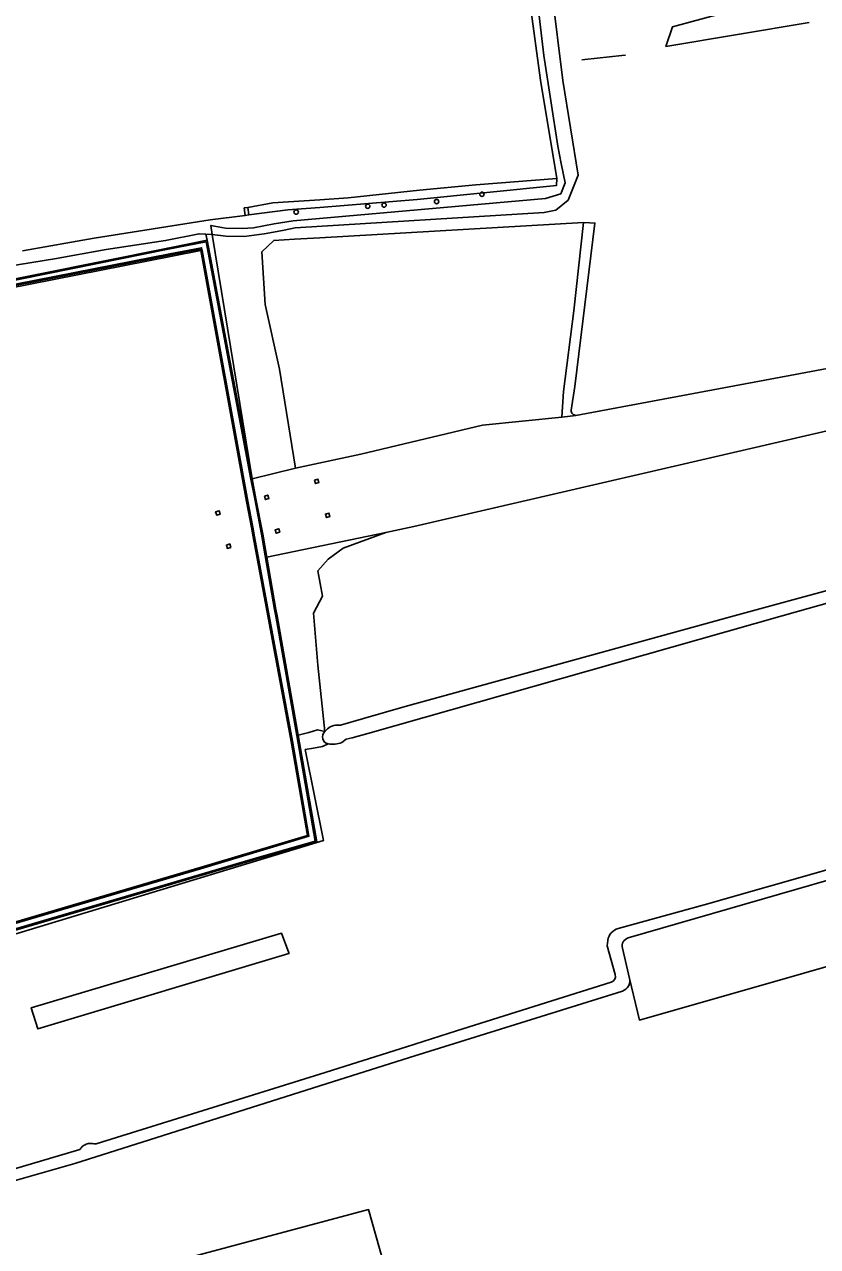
# Model space of a CAD drawing. Extents: x 162510 to 163918, y 388494 to 389774.
# Drawn here: x 163433.6 to 163611.8, y 388858.3 to 389132.9 of the extents above; entities that cross this region are included whole.
import ezdxf

# ---------------------------------------------------------------- set-up
doc = ezdxf.new("R2010")
doc.units = 0
for name, color, linetype in [('IMGEO_Boom', 7, 'Continuous'), ('IMGEO_Duiker', 7, 'Continuous'), ('IMGEO_Grasland_agrarisch', 7, 'Continuous'), ('IMGEO_Grasland_overig', 7, 'Continuous'), ('IMGEO_Groenvoorziening', 7, 'Continuous'), ('IMGEO_Hek', 7, 'Continuous'), ('IMGEO_Hoogspanningsmast', 7, 'Continuous'), ('IMGEO_Loofbos', 7, 'Continuous'), ('IMGEO_Oever', 7, 'Continuous'), ('IMGEO_Rijbaan_lokaal_onverhard', 7, 'Continuous'), ('IMGEO_Terreindeel_onvherhard', 7, 'Continuous'), ('IMGEO_Waterloop', 7, 'Continuous')]:
    doc.layers.add(name, color=color, linetype=linetype)

msp = doc.modelspace()

# ---------------------------------------------------------------- linework, layer by layer
at = {"layer": 'IMGEO_Boom'}
for centre in [(163536.41, 389094.76), (163510.75, 389092.06), (163514.43, 389092.35), (163526.23, 389093.14), (163494.68, 389090.78)]:
    msp.add_circle(centre, 0.489, dxfattribs=at)
at = {"layer": 'IMGEO_Duiker'}
msp.add_lwpolyline([(163558.85, 389124.96), (163559.54, 389125.03), (163567.8, 389125.95), (163568.64, 389126.04)], dxfattribs=at)
at = {"layer": 'IMGEO_Grasland_agrarisch'}
for points in [[(163552.09, 389140.35), (163554.55, 389120.34), (163558.02, 389099.06), (163555.79, 389093.48), (163553.04, 389091.23), (163550.36, 389090.68), (163494.44, 389087.21), (163492, 389086.73), (163489.6, 389086.27), (163487.52, 389085.88), (163483.01, 389085.26), (163478.9, 389085.35), (163475.8, 389085.71), (163484.81, 389030.82), (163494.5, 389033.19), (163490.95, 389055.5), (163487.75, 389069.98), (163486.94, 389081.81), (163489.65, 389084.4), (163494.33, 389084.69), (163500, 389085.01), (163559.22, 389088.4), (163560.63, 389088.34), (163561.78, 389088.3), (163557.27, 389051.6), (163556.45, 389046.23)], [(163433.19, 389082.02), (163449.31, 389084.91), (163475.33, 389089.04), (163483.22, 389090.01), (163483.02, 389091.72), (163483.83, 389091.81), (163489.42, 389092.83), (163500, 389093.55), (163506.37, 389093.98), (163522.37, 389095.72), (163535, 389096.88), (163553.23, 389098.31), (163549.58, 389120.4), (163547.27, 389137.49)], [(163609.93, 389133.34), (163577.75, 389127.98), (163579.2, 389132.39), (163596.33, 389137.07)], [(163557.51, 389045.08), (163687.28, 389069.3), (163685.38, 389092.28), (163683.33, 389111.65)], [(163392.25, 388919.62), (163473.09, 388943.44), (163497.2, 388950.7), (163493.54, 388971.77), (163488.33, 389000), (163485.04, 389017.76), (163484.64, 389019.89), (163483.54, 389025.74), (163473.25, 389082.11), (163473.19, 389082.4), (163466.33, 389081.06), (163345.49, 389057.32), (163312.64, 389050.84), (163304.47, 389049.21), (163303.82, 389048.61), (163303.6, 389048.41), (163285.1, 389031.47), (163281.81, 389028.95), (163280.49, 389028.19)], [(163567.02, 388929.79), (163586.29, 388935.09), (163686.44, 388963.59), (163688.35, 388964.09), (163688.89, 388966.36), (163690.97, 388976.42), (163692, 388984.08), (163692.12, 388984.99), (163692.31, 388986.8), (163692.46, 388988.16), (163692.62, 388993.78), (163692.94, 389000), (163693.79, 389023.46), (163693.73, 389025.18), (163654.3, 389014.28), (163603.87, 389000), (163510.81, 388973.6), (163507.28, 388972.6), (163505.9, 388972.32), (163504.94, 388971.56)], [(163501.84, 388971.28), (163500.6, 388970.68), (163498.6, 388970.32), (163496.72, 388969.98), (163500.85, 388949.57), (163391.99, 388916.5)], [(163682.52, 388940.83), (163571.77, 388909.17), (163569.56, 388918.55)], [(163566.35, 388919.41), (163564.57, 388925.86), (163564.71, 388927.09)], [(163393.96, 388864.7), (163446.1, 388880.13), (163446.14, 388880.2), (163446.29, 388880.4), (163446.45, 388880.59), (163446.63, 388880.77), (163446.83, 388880.93), (163447.04, 388881.07), (163447.26, 388881.19), (163447.49, 388881.29), (163447.73, 388881.37), (163447.97, 388881.43), (163448.22, 388881.47), (163448.47, 388881.48), (163448.72, 388881.47), (163448.97, 388881.44), (163449.22, 388881.39), (163449.76, 388881.37), (163500, 388897.06), (163519.45, 388903.19), (163530.73, 388906.75), (163565.41, 388917.68)], [(163567.95, 388915.72), (163531.46, 388904.32), (163520.16, 388900.79), (163500, 388894.39), (163444.94, 388876.93), (163394.54, 388862.55)]]:
    msp.add_lwpolyline(points, dxfattribs=at)
for points in [[(163646.91, 389042.95), (163654.62, 389047.02), (163679.96, 389052.23), (163684.11, 389055.25), (163686.57, 389059.66), (163687.72, 389063.99), (163687.28, 389069.3), (163557.51, 389045.08), (163554.33, 389044.66), (163536.51, 389042.88), (163509.22, 389036.4), (163494.5, 389033.19), (163484.81, 389030.82), (163485.65, 389026.36), (163487.16, 389018.41), (163488.01, 389013.57), (163488.07, 389013.22), (163514.79, 389018.77), (163521.11, 389020.09), (163619.12, 389042.82), (163627.76, 389038.49), (163633.18, 389039.49)], [(163498.79, 389030.54), (163499.55, 389030.78), (163499.8, 389030.02), (163499.03, 389029.77)], [(163487.55, 389026.92), (163488.31, 389027.16), (163488.55, 389026.4), (163487.79, 389026.16)], [(163477.36, 389023.64), (163477.6, 389022.87), (163476.84, 389022.63), (163476.59, 389023.39)], [(163501.26, 389022.88), (163502.02, 389023.12), (163502.26, 389022.35), (163501.5, 389022.11)], [(163499.58, 388988.96), (163498.59, 389000.61), (163500.61, 389004.44), (163499.56, 389010.15), (163501.86, 389012.8), (163505.24, 389015.21), (163514.79, 389018.77), (163488.07, 389013.22), (163490.13, 389001.49), (163490.39, 389000), (163495.11, 388973.2), (163497.51, 388973.84), (163499.44, 388974.41), (163501.14, 388974.02)], [(163489.98, 389019.36), (163490.75, 389019.61), (163490.99, 389018.85), (163490.22, 389018.6)], [(163479.75, 389016.19), (163479.99, 389015.42), (163479.24, 389015.18), (163479, 389015.95)], [(163436.64, 388907.2), (163435.18, 388911.96), (163491.42, 388928.71), (163493.03, 388924.28), (163493.04, 388924.15)], [(163456.11, 388851.95), (163510.94, 388866.6), (163519.14, 388837.37), (163475.22, 388817.02), (163458.2, 388839.32)]]:
    msp.add_lwpolyline(points, close=True, dxfattribs=at)
for centre, radius, start, end in [((163557.55, 389046.18), 1.1, 177.2096, 268.1021), ((163502.86, 388977.2), 6.01, 260.2682, 290.2807), ((163567.86, 388926.73), 3.18, 105.3681, 173.4991), ((163564.99, 388919.03), 1.41, 287.393, 15.4606), ((163567.19, 388918.02), 2.43, 288.1246, 12.5992)]:
    msp.add_arc(centre, radius, start, end, dxfattribs=at)
at = {"layer": 'IMGEO_Grasland_overig'}
for points in [[(163596.33, 389137.07), (163579.2, 389132.39), (163577.75, 389127.98), (163609.93, 389133.34)], [(163501.14, 388974.02), (163499.44, 388974.41), (163497.51, 388973.84), (163495.11, 388973.2), (163499.32, 388949.22), (163486.95, 388945.69), (163392.22, 388917.8)], [(163389.1, 388910.15), (163302.4, 388884.63), (163302.72, 388883.6), (163391.33, 388909.48), (163391.99, 388916.5), (163500.85, 388949.57), (163496.72, 388969.98), (163498.6, 388970.32), (163500.6, 388970.68), (163501.84, 388971.28)]]:
    msp.add_lwpolyline(points, dxfattribs=at)
for points in [[(163483.02, 389091.72), (163483.22, 389090.01), (163484.02, 389090.11), (163483.83, 389091.81)], [(163472.88, 389085.88), (163465.34, 389084.37), (163451.98, 389082.33), (163440.41, 389080.28), (163419.04, 389076.82), (163400.41, 389074.68), (163391.26, 389072.82), (163383.3, 389070.94), (163361.83, 389066.36), (163354.93, 389064.4), (163347.28, 389062.91), (163341.12, 389062.16), (163335.71, 389061.97), (163327.49, 389062.72), (163319.1, 389063.84), (163315.17, 389064.77), (163314.56, 389062.4), (163328.22, 389060.58), (163327.78, 389055.31), (163376.31, 389065), (163422.2, 389073.91), (163465.84, 389082.69), (163474.67, 389084.46), (163474.42, 389085.79)], [(163475.8, 389085.71), (163474.42, 389085.79), (163474.67, 389084.46), (163484.81, 389030.82)]]:
    msp.add_lwpolyline(points, close=True, dxfattribs=at)
msp.add_arc((163502.19, 388972.82), 1.59, 131.3366, 257.3055, dxfattribs=at)
at = {"layer": 'IMGEO_Groenvoorziening'}
msp.add_lwpolyline([(163567.95, 388925.37), (163569.56, 388918.55), (163571.77, 388909.17), (163682.52, 388940.83), (163685.68, 388952.68), (163688.22, 388963.51), (163688.35, 388964.09), (163686.44, 388963.59), (163686.54, 388963.08), (163686.86, 388961.53), (163652.28, 388951.67), (163569.28, 388927.64)], dxfattribs=at)
msp.add_arc((163569.81, 388925.81), 1.91, 106.1962, 193.2752, dxfattribs=at)
at = {"layer": 'IMGEO_Hek'}
for points in [[(163500, 389085.01), (163494.33, 389084.69)], [(163473.25, 389082.11), (163466.42, 389080.77)], [(163466.42, 389080.77), (163310.25, 389050.03)]]:
    msp.add_lwpolyline(points, dxfattribs=at)
at = {"layer": 'IMGEO_Hoogspanningsmast'}
for points in [[(163498.79, 389030.54), (163499.03, 389029.77), (163499.8, 389030.02), (163499.55, 389030.78)], [(163487.55, 389026.92), (163487.79, 389026.16), (163488.55, 389026.4), (163488.31, 389027.16)], [(163476.59, 389023.39), (163476.84, 389022.63), (163477.6, 389022.87), (163477.36, 389023.64)], [(163502.02, 389023.12), (163501.26, 389022.88), (163501.5, 389022.11), (163502.26, 389022.35)], [(163490.22, 389018.6), (163490.99, 389018.85), (163490.75, 389019.61), (163489.98, 389019.36)], [(163479, 389015.95), (163479.24, 389015.18), (163479.99, 389015.42), (163479.75, 389016.19)]]:
    msp.add_lwpolyline(points, close=True, dxfattribs=at)
at = {"layer": 'IMGEO_Loofbos'}
for points in [[(163554.33, 389044.66), (163554.71, 389050.47), (163557.04, 389068.56), (163559.22, 389088.4), (163500, 389085.01), (163494.33, 389084.69), (163489.65, 389084.4), (163486.94, 389081.81), (163487.75, 389069.98), (163490.95, 389055.5), (163494.5, 389033.19), (163509.22, 389036.4), (163536.51, 389042.88)], [(163435.18, 388911.96), (163436.64, 388907.2), (163493.04, 388924.15), (163493.03, 388924.28), (163491.42, 388928.71)], [(163456.11, 388851.95), (163458.2, 388839.32), (163475.22, 388817.02), (163519.14, 388837.37), (163510.94, 388866.6)]]:
    msp.add_lwpolyline(points, close=True, dxfattribs=at)
for points in [[(163691.98, 389041.89), (163691.1, 389049.43), (163690.78, 389053.08), (163690.61, 389054.42), (163689.72, 389054.24), (163679.96, 389052.23), (163654.62, 389047.02), (163646.91, 389042.95), (163633.18, 389039.49), (163627.76, 389038.49), (163619.12, 389042.82), (163521.11, 389020.09), (163514.79, 389018.77), (163505.24, 389015.21), (163501.86, 389012.8), (163499.56, 389010.15), (163500.61, 389004.44), (163498.59, 389000.61), (163499.58, 388988.96), (163501.14, 388974.02)], [(163503.94, 388975.5), (163504.62, 388975.48), (163509.81, 388976.96), (163519.2, 388979.63), (163527.33, 388981.88), (163593.09, 389000), (163693.63, 389027.48), (163692.55, 389038.42), (163691.98, 389041.89)]]:
    msp.add_lwpolyline(points, dxfattribs=at)
msp.add_arc((163503.95, 388972.09), 3.41, 90.2441, 145.605, dxfattribs=at)
at = {"layer": 'IMGEO_Oever'}
for points in [[(163422.26, 389073.62), (163465.9, 389082.4), (163474.43, 389084.11), (163484.52, 389030.76), (163485.36, 389026.3), (163486.86, 389018.35), (163487.71, 389013.51), (163489.84, 389001.43), (163490.1, 388999.95), (163494.81, 388973.15), (163498.98, 388949.43), (163486.86, 388945.98), (163392.13, 388918.09)], [(163392.22, 388917.8), (163486.95, 388945.69), (163499.32, 388949.22), (163495.11, 388973.2), (163490.39, 389000), (163490.13, 389001.49), (163488.07, 389013.22), (163488.01, 389013.57), (163487.16, 389018.41), (163485.65, 389026.36), (163484.81, 389030.82), (163474.67, 389084.46), (163465.84, 389082.69), (163422.2, 389073.91)], [(163392.35, 388919.34), (163473.17, 388943.15), (163497.54, 388950.49), (163493.84, 388971.83), (163488.62, 389000.05), (163485.34, 389017.82), (163484.94, 389019.94), (163483.84, 389025.79), (163473.54, 389082.16), (163473.43, 389082.76), (163466.27, 389081.35), (163345.43, 389057.61)], [(163345.49, 389057.32), (163466.33, 389081.06), (163473.19, 389082.4), (163473.25, 389082.11), (163483.54, 389025.74), (163484.64, 389019.89), (163485.04, 389017.76), (163488.33, 389000), (163493.54, 388971.77), (163497.2, 388950.7), (163473.09, 388943.44), (163392.25, 388919.62)]]:
    msp.add_lwpolyline(points, dxfattribs=at)
at = {"layer": 'IMGEO_Rijbaan_lokaal_onverhard'}
for points in [[(163419.04, 389076.82), (163440.41, 389080.28), (163451.98, 389082.33), (163465.34, 389084.37), (163472.88, 389085.88), (163474.42, 389085.79), (163475.8, 389085.71), (163475.54, 389087.75), (163478.82, 389087.18), (163482.57, 389087.04), (163485.09, 389087.24), (163489.71, 389088.11), (163494.01, 389088.82), (163550.67, 389093.85), (163554.11, 389094.86), (163555.12, 389097.34), (163554.21, 389101.7), (163553.43, 389105.6), (163550.3, 389125.92), (163547.87, 389147.01)], [(163547.27, 389137.49), (163549.58, 389120.4), (163553.23, 389098.31), (163553.15, 389096.71), (163521.87, 389093.59), (163500, 389091.81), (163492.81, 389091.27), (163484.02, 389090.11), (163483.22, 389090.01), (163475.33, 389089.04), (163449.31, 389084.91), (163433.19, 389082.02)]]:
    msp.add_lwpolyline(points, dxfattribs=at)
at = {"layer": 'IMGEO_Terreindeel_onvherhard'}
msp.add_lwpolyline([(163547.87, 389147.01), (163550.3, 389125.92), (163553.43, 389105.6), (163554.21, 389101.7), (163555.12, 389097.34), (163554.11, 389094.86), (163550.67, 389093.85), (163494.01, 389088.82), (163489.71, 389088.11), (163485.09, 389087.24), (163482.57, 389087.04), (163478.82, 389087.18), (163475.54, 389087.75), (163475.8, 389085.71), (163478.9, 389085.35), (163483.01, 389085.26), (163487.52, 389085.88), (163489.6, 389086.27), (163492, 389086.73), (163494.44, 389087.21), (163550.36, 389090.68), (163553.04, 389091.23), (163555.79, 389093.48), (163558.02, 389099.06), (163554.55, 389120.34), (163552.09, 389140.35)], dxfattribs=at)
at = {"layer": 'IMGEO_Waterloop'}
msp.add_lwpolyline([(163484.02, 389090.11), (163492.81, 389091.27), (163500, 389091.81), (163521.87, 389093.59), (163553.15, 389096.71), (163553.23, 389098.31), (163535, 389096.88), (163522.37, 389095.72), (163506.37, 389093.98), (163500, 389093.55), (163489.42, 389092.83), (163483.83, 389091.81)], close=True, dxfattribs=at)
for points in [[(163561.78, 389088.3), (163560.63, 389088.34), (163559.22, 389088.4), (163557.04, 389068.56), (163554.71, 389050.47), (163554.33, 389044.66), (163557.51, 389045.08)], [(163556.45, 389046.23), (163557.27, 389051.6), (163561.78, 389088.3)], [(163392.13, 388918.09), (163486.86, 388945.98), (163498.98, 388949.43), (163494.81, 388973.15), (163490.1, 388999.95), (163489.84, 389001.43), (163487.71, 389013.51), (163486.86, 389018.35), (163485.36, 389026.3), (163484.52, 389030.76), (163474.43, 389084.11), (163465.9, 389082.4), (163422.26, 389073.62)], [(163345.43, 389057.61), (163466.27, 389081.35), (163473.43, 389082.76), (163473.54, 389082.16), (163483.84, 389025.79), (163484.94, 389019.94), (163485.34, 389017.82), (163488.62, 389000.05), (163493.84, 388971.83), (163497.54, 388950.49), (163473.17, 388943.15), (163392.35, 388919.34)], [(163603.87, 389000), (163654.3, 389014.28), (163693.73, 389025.18), (163693.63, 389027.48), (163593.09, 389000), (163527.33, 388981.88), (163519.2, 388979.63), (163509.81, 388976.96), (163504.62, 388975.48), (163503.94, 388975.5)], [(163504.94, 388971.56), (163505.9, 388972.32), (163507.28, 388972.6), (163510.81, 388973.6), (163603.87, 389000)], [(163569.28, 388927.64), (163652.28, 388951.67), (163686.86, 388961.53), (163686.54, 388963.08), (163686.44, 388963.59), (163586.29, 388935.09), (163567.02, 388929.79)], [(163564.71, 388927.09), (163564.57, 388925.86), (163566.35, 388919.41)], [(163569.56, 388918.55), (163567.95, 388925.37)], [(163565.41, 388917.68), (163530.73, 388906.75), (163519.45, 388903.19), (163500, 388897.06), (163449.76, 388881.37), (163449.22, 388881.39), (163448.97, 388881.44), (163448.72, 388881.47), (163448.47, 388881.48), (163448.22, 388881.47), (163447.97, 388881.43), (163447.73, 388881.37), (163447.49, 388881.29), (163447.26, 388881.19), (163447.04, 388881.07), (163446.83, 388880.93), (163446.63, 388880.77), (163446.45, 388880.59), (163446.29, 388880.4), (163446.14, 388880.2), (163446.1, 388880.13), (163393.96, 388864.7)], [(163394.54, 388862.55), (163444.94, 388876.93), (163500, 388894.39), (163520.16, 388900.79), (163531.46, 388904.32), (163567.95, 388915.72)]]:
    msp.add_lwpolyline(points, dxfattribs=at)
for centre, radius, start, end in [((163557.55, 389046.18), 1.1, 177.2096, 268.1021), ((163502.19, 388972.82), 1.59, 131.3366, 257.3055), ((163503.95, 388972.09), 3.41, 90.2441, 145.605), ((163502.86, 388977.2), 6.01, 260.2682, 290.2807), ((163567.86, 388926.73), 3.18, 105.3681, 173.4991), ((163569.81, 388925.81), 1.91, 106.1962, 193.2752), ((163564.99, 388919.03), 1.41, 287.393, 15.4606), ((163567.19, 388918.02), 2.43, 288.1246, 12.5992)]:
    msp.add_arc(centre, radius, start, end, dxfattribs=at)

doc.saveas('drawing.dxf')
